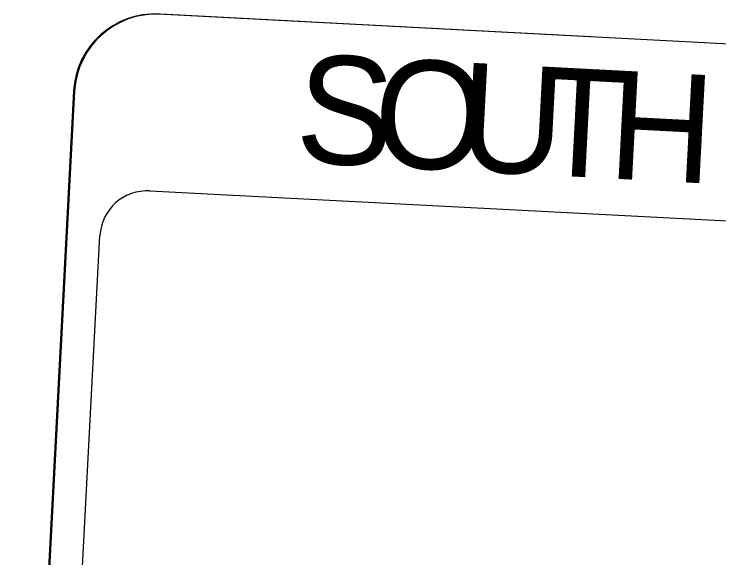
# Model space of a CAD drawing. Extents: x 1581789 to 1622364, y 1043167 to 1103486.
# Drawn here: x 1612715.2 to 1612721.71, y 1090157.63 to 1090162.65 of the extents above; entities that cross this region are included whole.
import ezdxf

# ---------------------------------------------------------------- set-up
doc = ezdxf.new("R2010")
doc.units = 0
doc.layers.add('RD_PD_ALT1_TX', color=7, linetype='Continuous')

msp = doc.modelspace()

# ---------------------------------------------------------------- linework, layer by layer
at = {"layer": 'RD_PD_ALT1_TX'}
for p, q in [((1612735.0015, 1090161.6815), (1612716.5372, 1090162.6487)), ((1612735.0111, 1090161.681), (1612716.5469, 1090162.6482)), ((1612715.7487, 1090161.9389), (1612715.1995, 1090151.4537)), ((1612715.7584, 1090161.9384), (1612715.2092, 1090151.4532))]:
    msp.add_line(p, q, dxfattribs=at)
for points in [[(1612716.4517, 1090161.0161), (1612723.2693, 1090160.6626), (1612723.2578, 1090160.71), (1612723.0297, 1090160.7757), (1612722.9794, 1090160.9021), (1612722.8817, 1090160.9476), (1612722.7663, 1090161.0546), (1612722.7179, 1090161.3308), (1612723.1248, 1090161.7813), (1612723.8057, 1090161.986), (1612723.8788, 1090162.0655), (1612725.5362, 1090161.9178), (1612725.8513, 1090161.465), (1612726.8606, 1090161.3941), (1612727.1434, 1090161.0649), (1612727.707, 1090160.4301), (1612734.9162, 1090160.0525)], [(1612715.5117, 1090151.4373), (1612715.9919, 1090160.6055)]]:
    msp.add_lwpolyline(points, dxfattribs=at)
for centre, radius, start, end in [((1612716.498, 1090161.8997), 0.75, 87.00176, 177.0014), ((1612716.5076, 1090161.8992), 0.75, 87.00176, 177.0014), ((1612716.4272, 1090160.5811), 0.4359, 86.77143, 176.77164)]:
    msp.add_arc(centre, radius, start, end, dxfattribs=at)

# ---------------------------------------------------------------- texts
for s, p in [('S', (1612717.7854, 1090161.2843)), ('O', (1612718.5002, 1090161.2468)), ('U', (1612719.2877, 1090161.2056)), ('T', (1612720.0028, 1090161.1681)), ('H', (1612720.6707, 1090161.1332))]:
    msp.add_text(s, height=1, rotation=357.00155, dxfattribs=at).set_placement(p)

doc.saveas('drawing.dxf')
